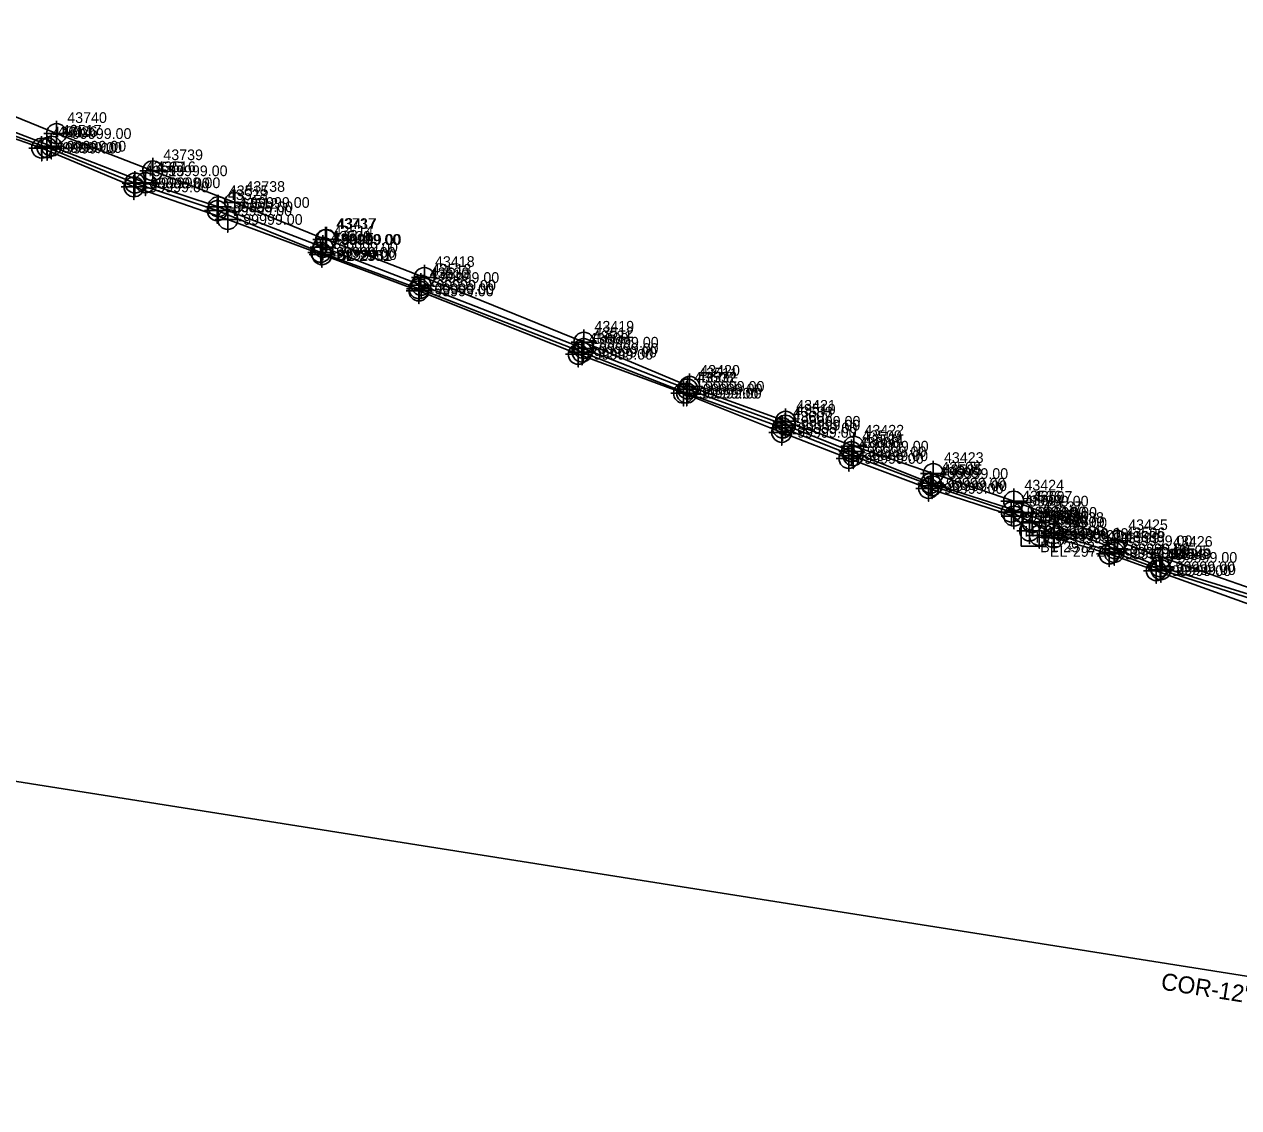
# Model space of a CAD drawing. Extents: x 2083698 to 2094313, y 743246 to 752873.
# Drawn here: x 2091856.4 to 2092141.2, y 746935.3 to 747189.5 of the extents above; entities that cross this region are included whole.
import ezdxf

# ---------------------------------------------------------------- set-up
doc = ezdxf.new("R2010")
doc.units = 0
for name, color, linetype in [('Exist Property Iron Pin CELL', 7, 'Continuous'), ('Exist Property Iron Pin Cogo Elevation', 7, 'Continuous'), ('Exist Property Iron Pin Cogo Number', 7, 'Continuous'), ('Exist Property Iron Pin Leader', 7, 'Continuous'), ('Exist Property Iron Pin Text', 7, 'Continuous'), ('Exist Property Monument Leader', 7, 'Continuous'), ('Exist Property Monument Text', 7, 'Continuous'), ('Exist Right of Way Line Leader', 7, 'Continuous'), ('Exist Right of Way Line Text', 7, 'Continuous'), ('Exist Utilities Power UG Cable SUE LOS B', 7, 'Continuous'), ('Exist Utilities Telephone UG Conduit SUE LOS B', 7, 'Continuous'), ('Exist Utilities Water UG Line SUE LOS C', 7, 'Continuous'), ('Exist Utilities Water UG Line SUE LOS C Text', 7, 'Continuous'), ('Scratch_Level_2', 7, 'Continuous'), ('Scratch_Level_3', 7, 'Continuous')]:
    doc.layers.add(name, color=color, linetype=linetype)

msp = doc.modelspace()

# ---------------------------------------------------------------- linework, layer by layer
at = {"layer": 'Exist Property Iron Pin CELL'}
for p, q in [((2092090.2, 747072.73), (2092090.2, 747067.01)), ((2092095.93, 747072.73), (2092090.2, 747072.73)), ((2092095.93, 747067.01), (2092095.93, 747072.73)), ((2092093.07, 747069.87), (2092093.07, 747069.87)), ((2092090.2, 747067.01), (2092095.93, 747067.01))]:
    msp.add_line(p, q, dxfattribs=at)
at = {"layer": 'Exist Property Iron Pin Text'}
for points in [[(2091863.96, 747166.82), (2091863.96, 747160.82), (2091863.96, 747163.82), (2091866.96, 747163.82), (2091860.96, 747163.82)], [(2091886.5, 747158.09), (2091886.5, 747152.09), (2091886.5, 747155.09), (2091889.5, 747155.09), (2091883.5, 747155.09)], [(2091905.75, 747150.65), (2091905.75, 747144.65), (2091905.75, 747147.65), (2091908.75, 747147.65), (2091902.75, 747147.65)], [(2091927.04, 747141.95), (2091927.04, 747135.95), (2091927.04, 747138.95), (2091930.04, 747138.95), (2091924.04, 747138.95)], [(2091927.28, 747141.97), (2091927.28, 747135.97), (2091927.28, 747138.97), (2091930.28, 747138.97), (2091924.28, 747138.97)], [(2091950.22, 747133.04), (2091950.22, 747127.04), (2091950.22, 747130.04), (2091953.22, 747130.04), (2091947.22, 747130.04)], [(2091987.63, 747117.86), (2091987.63, 747111.86), (2091987.63, 747114.86), (2091990.63, 747114.86), (2091984.63, 747114.86)], [(2092012.44, 747107.51), (2092012.44, 747101.51), (2092012.44, 747104.51), (2092015.44, 747104.51), (2092009.44, 747104.51)], [(2092034.95, 747099.31), (2092034.95, 747093.31), (2092034.95, 747096.31), (2092037.95, 747096.31), (2092031.95, 747096.31)], [(2092050.95, 747093.47), (2092050.95, 747087.47), (2092050.95, 747090.47), (2092053.95, 747090.47), (2092047.95, 747090.47)], [(2092069.6, 747087.05), (2092069.6, 747081.05), (2092069.6, 747084.05), (2092072.6, 747084.05), (2092066.6, 747084.05)], [(2092088.47, 747080.58), (2092088.47, 747074.58), (2092088.47, 747077.58), (2092091.47, 747077.58), (2092085.47, 747077.58)], [(2092112.82, 747071.29), (2092112.82, 747065.29), (2092112.82, 747068.29), (2092115.82, 747068.29), (2092109.82, 747068.29)], [(2092123.33, 747067.38), (2092123.33, 747061.38), (2092123.33, 747064.38), (2092126.33, 747064.38), (2092120.33, 747064.38)]]:
    msp.add_lwpolyline(points, dxfattribs=at)
for centre in [(2091863.96, 747163.82), (2091886.5, 747155.09), (2091905.75, 747147.65), (2091927.04, 747138.95), (2091927.28, 747138.97), (2091950.22, 747130.04), (2091987.63, 747114.86), (2092012.44, 747104.51), (2092034.95, 747096.31), (2092050.95, 747090.47), (2092069.6, 747084.05), (2092088.47, 747077.58), (2092112.82, 747068.29), (2092123.33, 747064.38)]:
    msp.add_circle(centre, 2.34, dxfattribs=at)
at = {"layer": 'Exist Right of Way Line Text'}
for points in [[(2091862.67, 747163.68), (2091862.71, 747157.86), (2091862.69, 747160.86), (2091865.71, 747160.86), (2091859.71, 747160.86)], [(2091860.42, 747163.22), (2091860.46, 747157.41), (2091860.44, 747160.41), (2091863.46, 747160.41), (2091857.46, 747160.41)], [(2091861.68, 747163.35), (2091861.72, 747157.53), (2091861.7, 747160.53), (2091864.72, 747160.53), (2091858.72, 747160.53)], [(2091882.3, 747155.03), (2091882.33, 747149.22), (2091882.31, 747152.22), (2091885.33, 747152.22), (2091879.33, 747152.22)], [(2091884.78, 747155.1), (2091884.81, 747149.28), (2091884.79, 747152.28), (2091887.81, 747152.28), (2091881.81, 747152.28)], [(2091882.07, 747154.12), (2091882.11, 747148.31), (2091882.09, 747151.31), (2091885.11, 747151.31), (2091879.11, 747151.31)], [(2091901.83, 747149.46), (2091901.86, 747143.64), (2091901.85, 747146.64), (2091904.86, 747146.64), (2091898.86, 747146.64)], [(2091901.59, 747148.56), (2091901.63, 747142.74), (2091901.61, 747145.74), (2091904.63, 747145.74), (2091898.63, 747145.74)], [(2091904.09, 747146.49), (2091904.12, 747140.67), (2091904.1, 747143.67), (2091907.12, 747143.67), (2091901.12, 747143.67)], [(2091925.88, 747138.76), (2091925.92, 747132.95), (2091925.9, 747135.95), (2091928.92, 747135.95), (2091922.92, 747135.95)], [(2091926.18, 747138.23), (2091926.21, 747132.41), (2091926.19, 747135.41), (2091929.21, 747135.41), (2091923.21, 747135.41)], [(2091926.41, 747139.96), (2091926.44, 747134.15), (2091926.42, 747137.15), (2091929.44, 747137.15), (2091923.44, 747137.15)], [(2091948.91, 747129.72), (2091948.94, 747123.9), (2091948.92, 747126.9), (2091951.94, 747126.9), (2091945.94, 747126.9)], [(2091948.97, 747130.22), (2091949, 747124.4), (2091948.98, 747127.4), (2091952, 747127.4), (2091946, 747127.4)], [(2091949.43, 747131.04), (2091949.46, 747125.23), (2091949.44, 747128.23), (2091952.46, 747128.23), (2091946.46, 747128.23)], [(2091987.17, 747115.36), (2091987.21, 747109.55), (2091987.19, 747112.55), (2091990.21, 747112.55), (2091984.21, 747112.55)], [(2091987.53, 747116.2), (2091987.57, 747110.38), (2091987.55, 747113.38), (2091990.57, 747113.38), (2091984.57, 747113.38)], [(2091986.29, 747114.85), (2091986.32, 747109.03), (2091986.3, 747112.03), (2091989.32, 747112.03), (2091983.32, 747112.03)], [(2092011.94, 747106.69), (2092011.97, 747100.88), (2092011.95, 747103.88), (2092014.97, 747103.88), (2092008.97, 747103.88)], [(2092010.98, 747105.71), (2092011.01, 747099.9), (2092010.99, 747102.9), (2092014.01, 747102.9), (2092008.01, 747102.9)], [(2092011.73, 747105.72), (2092011.77, 747099.91), (2092011.75, 747102.91), (2092014.77, 747102.91), (2092008.77, 747102.91)], [(2092034.87, 747098.22), (2092034.9, 747092.41), (2092034.88, 747095.41), (2092037.9, 747095.41), (2092031.9, 747095.41)], [(2092034.02, 747096.53), (2092034.05, 747090.71), (2092034.03, 747093.71), (2092037.05, 747093.71), (2092031.05, 747093.71)], [(2092034.19, 747097.58), (2092034.23, 747091.76), (2092034.21, 747094.76), (2092037.23, 747094.76), (2092031.23, 747094.76)], [(2092049.77, 747090.42), (2092049.8, 747084.6), (2092049.79, 747087.6), (2092052.8, 747087.6), (2092046.8, 747087.6)], [(2092050.38, 747092.01), (2092050.42, 747086.19), (2092050.4, 747089.19), (2092053.42, 747089.19), (2092047.42, 747089.19)], [(2092050.78, 747091.04), (2092050.81, 747085.23), (2092050.8, 747088.23), (2092053.81, 747088.23), (2092047.81, 747088.23)], [(2092068.95, 747084.59), (2092068.98, 747078.78), (2092068.97, 747081.78), (2092071.98, 747081.78), (2092065.98, 747081.78)], [(2092069.29, 747083.99), (2092069.32, 747078.18), (2092069.3, 747081.18), (2092072.32, 747081.18), (2092066.32, 747081.18)], [(2092068.47, 747083.37), (2092068.51, 747077.56), (2092068.49, 747080.56), (2092071.51, 747080.56), (2092065.51, 747080.56)], [(2092087.9, 747077.83), (2092087.93, 747072.01), (2092087.92, 747075.01), (2092090.93, 747075.01), (2092084.93, 747075.01)], [(2092088.48, 747076.87), (2092088.51, 747071.06), (2092088.49, 747074.06), (2092091.51, 747074.06), (2092085.51, 747074.06)], [(2092090.4, 747077.75), (2092090.44, 747071.94), (2092090.42, 747074.94), (2092093.44, 747074.94), (2092087.44, 747074.94)], [(2092092.77, 747075.34), (2092092.8, 747069.52), (2092092.78, 747072.52), (2092095.8, 747072.52), (2092089.8, 747072.52)], [(2092092.15, 747073.41), (2092092.18, 747067.59), (2092092.16, 747070.59), (2092095.18, 747070.59), (2092089.18, 747070.59)], [(2092094.42, 747072.34), (2092094.45, 747066.53), (2092094.44, 747069.53), (2092097.45, 747069.53), (2092091.45, 747069.53)], [(2092097.79, 747072.8), (2092097.82, 747066.98), (2092097.8, 747069.98), (2092100.82, 747069.98), (2092094.82, 747069.98)], [(2092097.93, 747071.8), (2092097.96, 747065.98), (2092097.94, 747068.98), (2092100.96, 747068.98), (2092094.96, 747068.98)], [(2092110.84, 747067.99), (2092110.87, 747062.18), (2092110.85, 747065.18), (2092113.87, 747065.18), (2092107.87, 747065.18)], [(2092112.01, 747068.35), (2092112.04, 747062.54), (2092112.02, 747065.54), (2092115.04, 747065.54), (2092109.04, 747065.54)], [(2092112.17, 747069.22), (2092112.21, 747063.4), (2092112.19, 747066.4), (2092115.21, 747066.4), (2092109.21, 747066.4)], [(2092121.87, 747064.07), (2092121.9, 747058.26), (2092121.89, 747061.26), (2092124.9, 747061.26), (2092118.9, 747061.26)], [(2092122.77, 747064.99), (2092122.81, 747059.18), (2092122.79, 747062.18), (2092125.81, 747062.18), (2092119.81, 747062.18)], [(2092122.97, 747064.32), (2092123.01, 747058.5), (2092122.99, 747061.5), (2092126.01, 747061.5), (2092120.01, 747061.5)]]:
    msp.add_lwpolyline(points, dxfattribs=at)
for centre in [(2091860.46, 747160.41), (2091861.72, 747160.53), (2091862.71, 747160.86), (2091882.11, 747151.31), (2091882.33, 747152.22), (2091884.81, 747152.28), (2091901.63, 747145.74), (2091901.86, 747146.64), (2091904.12, 747143.67), (2091925.92, 747135.95), (2091926.44, 747137.15), (2091926.21, 747135.41), (2091949, 747127.4), (2091949.46, 747128.23), (2091948.94, 747126.9), (2091987.57, 747113.38), (2091986.32, 747112.03), (2091987.21, 747112.55), (2092011.01, 747102.9), (2092011.77, 747102.91), (2092011.97, 747103.88), (2092034.05, 747093.71), (2092034.23, 747094.76), (2092034.9, 747095.41), (2092049.8, 747087.6), (2092050.42, 747089.19), (2092050.81, 747088.23), (2092068.98, 747081.78), (2092068.51, 747080.56), (2092069.32, 747081.18), (2092087.93, 747075.01), (2092088.51, 747074.06), (2092090.44, 747074.94), (2092092.18, 747070.59), (2092092.8, 747072.52), (2092097.82, 747069.98), (2092094.45, 747069.53), (2092097.96, 747068.98), (2092110.87, 747065.18), (2092112.04, 747065.54), (2092112.21, 747066.4), (2092122.81, 747062.18), (2092123.01, 747061.5), (2092121.9, 747061.26)]:
    msp.add_circle(centre, 2.34, dxfattribs=at)
at = {"layer": 'Exist Utilities Power UG Cable SUE LOS B'}
for points in [[(2091672.47, 747235.39), (2091692.64, 747228.48), (2091709.68, 747221.37), (2091734.6, 747211.72), (2091760.04, 747202.57), (2091780.11, 747195.61), (2091792.27, 747191.4), (2091815.17, 747182.96), (2091829.51, 747177.87), (2091863.96, 747163.82), (2091886.5, 747155.09), (2091905.75, 747147.65), (2091927.04, 747138.95)], [(2091927.28, 747138.97), (2091950.22, 747130.04), (2091987.63, 747114.86), (2092012.44, 747104.51), (2092034.95, 747096.31), (2092050.95, 747090.47), (2092069.6, 747084.05), (2092088.47, 747077.58), (2092112.82, 747068.29), (2092123.33, 747064.38), (2092145.69, 747056.57), (2092157.15, 747052.41), (2092177.4, 747044.49), (2092190.96, 747038.43), (2092209.95, 747028.61), (2092231.81, 747022.06), (2092264.34, 747010.74), (2092282.74, 747003.03), (2092299.7, 746995.49), (2092311.66, 746989.43), (2092325.4, 746984.84), (2092325.38, 746985.19), (2092328.93, 746988.59), (2092330.61, 746990.68)]]:
    msp.add_lwpolyline(points, dxfattribs=at)
at = {"layer": 'Exist Utilities Telephone UG Conduit SUE LOS B'}
for points in [[(2091790.48, 747187.71), (2091813.3, 747179.35), (2091826.85, 747172.78), (2091826.9, 747172.81), (2091836.48, 747168.88), (2091860.46, 747160.41), (2091882.11, 747151.31), (2091904.12, 747143.67), (2091926.21, 747135.41), (2091948.94, 747126.9), (2091986.32, 747112.03), (2092011.01, 747102.9), (2092034.05, 747093.71), (2092049.8, 747087.6), (2092068.51, 747080.56), (2092088.51, 747074.06), (2092092.18, 747070.59)], [(2091790.56, 747189.02), (2091813.9, 747180.06), (2091826.87, 747174.82), (2091837.88, 747169.02), (2091861.72, 747160.53), (2091882.33, 747152.22), (2091901.63, 747145.74), (2091925.92, 747135.95), (2091949, 747127.4), (2091987.21, 747112.55), (2092011.77, 747102.91), (2092034.23, 747094.76), (2092050.81, 747088.23), (2092069.32, 747081.18), (2092087.93, 747075.01), (2092092.8, 747072.52), (2092097.82, 747069.98), (2092112.04, 747065.54), (2092123.01, 747061.5), (2092144.75, 747054.49), (2092157.54, 747050.27), (2092177.67, 747041.84)], [(2091836.57, 747170.9), (2091862.71, 747160.86), (2091884.81, 747152.28), (2091901.86, 747146.64), (2091926.44, 747137.15), (2091949.46, 747128.23), (2091987.57, 747113.38), (2092011.97, 747103.88), (2092034.9, 747095.41), (2092050.42, 747089.19), (2092068.98, 747081.78), (2092090.44, 747074.94), (2092112.21, 747066.4), (2092122.81, 747062.18), (2092145.8, 747055.06)], [(2092177.37, 747040.74), (2092173.72, 747042.2), (2092155.12, 747050), (2092144.72, 747053.03), (2092121.9, 747061.26), (2092110.87, 747065.18), (2092097.96, 747068.98), (2092094.45, 747069.53)]]:
    msp.add_lwpolyline(points, dxfattribs=at)
at = {"layer": 'Exist Utilities Water UG Line SUE LOS C'}
msp.add_lwpolyline([(2091764.15, 747026.13), (2092199.39, 746957.24), (2092552.5, 746941.3), (2092693.91, 746935.26)], dxfattribs=at)

# ---------------------------------------------------------------- texts
at = {"layer": 'Exist Property Iron Pin CELL'}
for p in [(2092090.98, 747069.28), (2092093.55, 747067.81)]:
    msp.add_text('H', height=2.5, dxfattribs=at).set_placement(p)
at = {"layer": 'Exist Property Iron Pin Cogo Elevation'}
msp.add_text('-99999.00', height=2.5, dxfattribs=at).set_placement((2092095.57, 747068.62))
at = {"layer": 'Exist Property Iron Pin Cogo Number'}
msp.add_text('43602', height=2.5, dxfattribs=at).set_placement((2092095.57, 747072.37))
at = {"layer": 'Exist Property Iron Pin Leader'}
for s, p in [('43740', (2091866.46, 747166.32)), ('43739', (2091889, 747157.59)), ('43738', (2091908.25, 747150.15)), ('43737', (2091929.54, 747141.45)), ('43417', (2091929.78, 747141.47)), ('43418', (2091952.72, 747132.54)), ('43419', (2091990.13, 747117.36)), ('43420', (2092014.94, 747107.01)), ('43421', (2092037.45, 747098.81)), ('43422', (2092053.45, 747092.97)), ('43423', (2092072.1, 747086.55)), ('43424', (2092090.97, 747080.08)), ('43425', (2092115.32, 747070.79)), ('43426', (2092125.83, 747066.88))]:
    msp.add_text(s, height=2.5, dxfattribs=at).set_placement(p)
at = {"layer": 'Exist Property Monument Leader'}
for p in [(2091929.54, 747133.95), (2091929.78, 747133.97)]:
    msp.add_text('BL*2951', height=2.5, dxfattribs=at).set_placement(p)
at = {"layer": 'Exist Property Monument Text'}
for p in [(2091866.46, 747162.57), (2091889, 747153.84), (2091908.25, 747146.4), (2091929.54, 747137.7), (2091929.78, 747137.72), (2091952.72, 747128.79), (2091990.13, 747113.61), (2092014.94, 747103.26), (2092037.45, 747095.06), (2092053.45, 747089.22), (2092072.1, 747082.8), (2092090.97, 747076.33), (2092115.32, 747067.04), (2092125.83, 747063.13)]:
    msp.add_text('-99999.00', height=2.5, dxfattribs=at).set_placement(p)
at = {"layer": 'Exist Right of Way Line Leader'}
for s, p in [('43614', (2091862.96, 747162.91)), ('43526', (2091864.22, 747163.03)), ('43517', (2091865.21, 747163.36)), ('43613', (2091884.61, 747153.81)), ('43527', (2091884.83, 747154.72)), ('43516', (2091887.31, 747154.78)), ('43528', (2091904.13, 747148.24)), ('43515', (2091904.36, 747149.14)), ('43612', (2091906.62, 747146.17)), ('43529', (2091928.42, 747138.45)), ('43514', (2091928.94, 747139.65)), ('43611', (2091928.71, 747137.91)), ('43530', (2091951.5, 747129.9)), ('43513', (2091951.96, 747130.73)), ('43610', (2091951.44, 747129.4)), ('43512', (2091990.07, 747115.88)), ('43609', (2091988.82, 747114.53)), ('43531', (2091989.71, 747115.05)), ('43608', (2092013.51, 747105.4)), ('43532', (2092014.27, 747105.41)), ('43511', (2092014.47, 747106.38)), ('43607', (2092036.55, 747096.21)), ('43533', (2092036.73, 747097.26)), ('43510', (2092037.4, 747097.91)), ('43606', (2092052.3, 747090.1)), ('43509', (2092052.92, 747091.69)), ('43534', (2092053.31, 747090.73)), ('43508', (2092071.48, 747084.28)), ('43605', (2092071.01, 747083.06)), ('43535', (2092071.82, 747083.68)), ('43536', (2092090.43, 747077.51)), ('43604', (2092091.01, 747076.56)), ('43507', (2092092.94, 747077.44)), ('43603', (2092094.68, 747073.09)), ('43537', (2092095.3, 747075.02)), ('43601', (2092096.95, 747072.03)), ('43538', (2092100.32, 747072.48)), ('43600', (2092100.46, 747071.48)), ('43599', (2092113.37, 747067.68)), ('43539', (2092114.54, 747068.04)), ('43506', (2092114.71, 747068.9)), ('43505', (2092125.31, 747064.68)), ('43598', (2092124.4, 747063.76)), ('43540', (2092125.51, 747064))]:
    msp.add_text(s, height=2.5, dxfattribs=at).set_placement(p)
at = {"layer": 'Exist Utilities Water UG Line SUE LOS C Text'}
msp.add_text('COR-12" DIP', height=4, rotation=351.0051, dxfattribs=at).set_placement((2092122.82, 746963.02))
at = {"layer": 'Scratch_Level_2'}
for p in [(2091862.96, 747159.16), (2091864.22, 747159.28), (2091865.21, 747159.61), (2091884.61, 747150.06), (2091884.83, 747150.97), (2091887.31, 747151.03), (2091904.13, 747144.49), (2091904.36, 747145.39), (2091906.62, 747142.42), (2091928.94, 747135.9), (2091928.42, 747134.7), (2091928.71, 747134.16), (2091951.96, 747126.98), (2091951.44, 747125.65), (2091951.5, 747126.15), (2091988.82, 747110.78), (2091989.71, 747111.3), (2091990.07, 747112.13), (2092013.51, 747101.65), (2092014.27, 747101.66), (2092014.47, 747102.63), (2092036.73, 747093.51), (2092037.4, 747094.16), (2092036.55, 747092.46), (2092052.92, 747087.94), (2092053.31, 747086.98), (2092052.3, 747086.35), (2092071.01, 747079.31), (2092071.48, 747080.53), (2092071.82, 747079.93), (2092090.43, 747073.76), (2092091.01, 747072.81), (2092092.94, 747073.69), (2092095.3, 747071.27), (2092094.68, 747069.34), (2092096.95, 747068.28), (2092100.32, 747068.73), (2092100.46, 747067.73), (2092114.54, 747064.29), (2092114.71, 747065.15), (2092113.37, 747063.93), (2092124.4, 747060.01), (2092125.31, 747060.93), (2092125.51, 747060.25)]:
    msp.add_text('-99999.00', height=2.5, dxfattribs=at).set_placement(p)
at = {"layer": 'Scratch_Level_3'}
for s, p in [('BL*2972', (2092094.68, 747065.59)), ('EL*2972', (2092096.95, 747064.53))]:
    msp.add_text(s, height=2.5, dxfattribs=at).set_placement(p)

doc.saveas('drawing.dxf')
